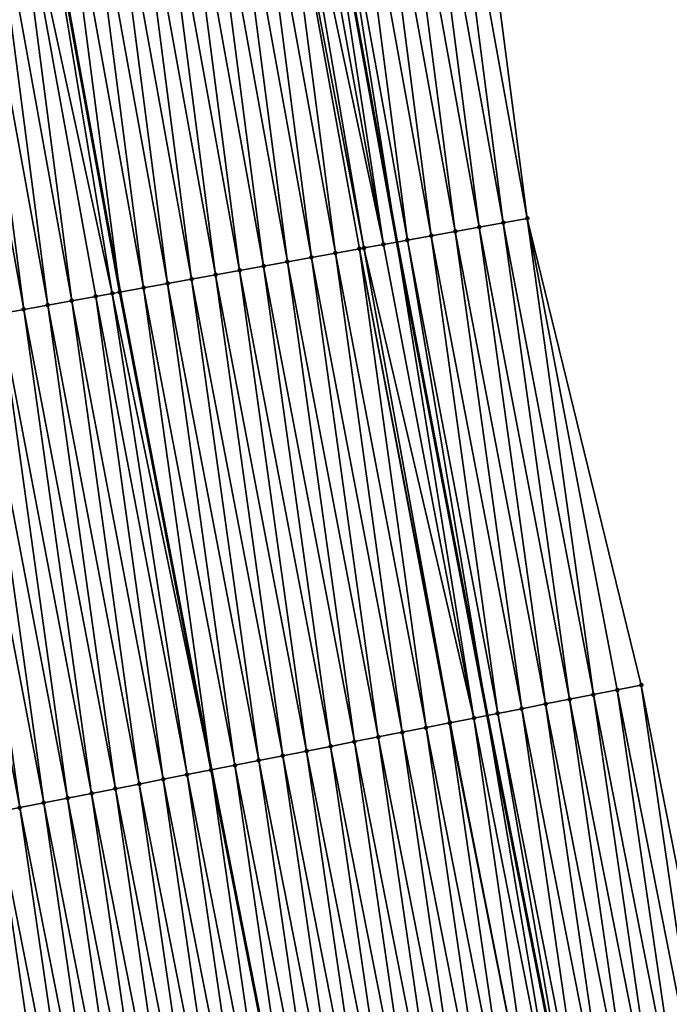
# Model space of a CAD drawing. Header units: feet. Extents: x 2007189 to 2022806, y 818621 to 837694.
# Tile 262 of 656: x 2011482 to 2011509, y 827184 to 827225. Entities that reach past the tile are written whole.
import ezdxf

# ---------------------------------------------------------------- set-up
doc = ezdxf.new("R2010")
doc.units = ezdxf.units.FT
doc.header["$MEASUREMENT"] = 0
for name, color, linetype, lineweight in [('EP_Travel Lane', 172, 'Continuous', 53), ('Road Shots', 141, 'Continuous', 100), ('Road X-Section', 40, 'Continuous', 13), ('STRIPING', 60, 'Continuous', 53)]:
    doc.layers.add(name, color=color, linetype=linetype, lineweight=lineweight)
doc.layers.add('I-77-MM17-21_SB-Surface-Border', color=7, linetype='Continuous')
doc.layers.add('I-77-MM17-21_SB-Surface-TIN', color=7, linetype='Continuous')

msp = doc.modelspace()

# ---------------------------------------------------------------- linework, layer by layer
at = {"layer": 'EP_Travel Lane'}
msp.add_polyline3d([(2011461.610892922, 827432.375529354, 309.4881159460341), (2011464.647586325, 827412.6074063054, 309.4929923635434), (2011467.684279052, 827392.8392876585, 309.5023967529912), (2011470.72096955, 827373.071183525, 309.5267740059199), (2011473.893011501, 827353.5038900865, 309.5208745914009), (2011477.187274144, 827333.7770540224, 309.5240262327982), (2011480.481533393, 827314.0502382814, 309.5493749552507), (2011483.775792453, 827294.3234236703, 309.5761045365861), (2011487.2066484, 827274.8075864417, 309.6425020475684), (2011490.769998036, 827255.1275959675, 309.6742703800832), (2011494.333333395, 827235.4476843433, 309.7357228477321), (2011497.896671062, 827215.767759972, 309.7923393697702), (2011501.607301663, 827196.3288569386, 309.8322931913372), (2011505.473530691, 827176.706128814, 309.8678061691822), (2011509.339755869, 827157.0834202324, 309.9103528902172), (2011513.205953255, 827137.4608527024, 310.003666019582), (2011517.174947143, 827118.0055276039, 310.079847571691), (2011521.25101089, 827098.4255517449, 310.1812018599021), (2011525.32706223, 827078.8456354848, 310.2951970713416), (2011529.403109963, 827059.2657365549, 310.4128953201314), (2011533.660476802, 827039.9706012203, 310.5092876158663), (2011538.11493421, 827020.4732143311, 310.6135290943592), (2011542.569390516, 827000.9758322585, 310.7186812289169), (2011547.023836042, 826981.4784973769, 310.8325283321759)], dxfattribs=at)
at = {"layer": 'I-77-MM17-21_SB-Surface-Border', "color": 3, "linetype": 'Continuous', "lineweight": -3}
msp.add_polyline3d([(2011466.988602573, 827433.2014039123, 309.2613445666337), (2011470.025294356, 827413.4332909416, 309.2765882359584), (2011473.061988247, 827393.6651642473, 309.2777361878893), (2011476.098680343, 827373.8970492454, 309.2909815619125), (2011480.245211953, 827354.5644248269, 309.2587693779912), (2011483.539476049, 827334.837579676, 309.2519813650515), (2011487.820085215, 827315.2754263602, 309.2214751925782), (2011490.127994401, 827295.383948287, 309.3029401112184), (2011493.545299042, 827275.9544517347, 309.3367705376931), (2011497.108646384, 827256.274473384, 309.3730931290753), (2011500.671983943, 827236.5945490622, 309.4297886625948), (2011503.251291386, 827216.7366226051, 309.5486211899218), (2011507.932195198, 827197.5744647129, 309.5258300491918), (2011511.799353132, 827177.9519115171, 309.5585238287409), (2011515.666498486, 827158.3294221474, 309.6141895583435), (2011519.533626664, 827138.7070199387, 309.7012261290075), (2011523.485189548, 827119.3177350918, 309.7895455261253), (2011527.56125935, 827099.737729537, 309.8846000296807), (2011531.637314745, 827080.1577931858, 309.9943321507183), (2011535.713374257, 827060.5778370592, 310.0999092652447), (2011539.922669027, 827041.3885149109, 310.1902031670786), (2011544.344698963, 827021.8837213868, 310.2848218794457), (2011547.791397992, 827002.1581796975, 310.4450663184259), (2011553.188715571, 826982.8743251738, 310.5092981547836)], dxfattribs=at)
at = {"layer": 'I-77-MM17-21_SB-Surface-TIN', "color": 128, "linetype": 'Continuous', "lineweight": -3}
for points in [[(2011499.687959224, 827236.4165171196, 309.4807832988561), (2011503.251291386, 827216.7366226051, 309.5486211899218), (2011500.671983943, 827236.5945490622, 309.4297886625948)], [(2011500.299222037, 827216.2025002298, 309.6916298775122), (2011497.719910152, 827236.0604512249, 309.5820169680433), (2011496.735885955, 827235.8824163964, 309.6319266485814)], [(2011501.283243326, 827216.3805511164, 309.6477552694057), (2011498.703934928, 827236.2384828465, 309.5309017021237), (2011497.719910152, 827236.0604512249, 309.5820169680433)], [(2011500.299222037, 827216.2025002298, 309.6916298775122), (2011501.283243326, 827216.3805511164, 309.6477552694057), (2011497.719910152, 827236.0604512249, 309.5820169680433)], [(2011502.267267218, 827216.5585876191, 309.5984733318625), (2011499.687959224, 827236.4165171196, 309.4807832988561), (2011498.703934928, 827236.2384828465, 309.5309017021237)], [(2011501.283243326, 827216.3805511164, 309.6477552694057), (2011502.267267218, 827216.5585876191, 309.5984733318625), (2011498.703934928, 827236.2384828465, 309.5309017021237)], [(2011502.267267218, 827216.5585876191, 309.5984733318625), (2011503.251291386, 827216.7366226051, 309.5486211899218), (2011499.687959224, 827236.4165171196, 309.4807832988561)], [(2011498.331183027, 827215.8463787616, 309.7719751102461), (2011495.751863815, 827235.7043702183, 309.6775696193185), (2011494.767845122, 827235.526304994, 309.7160525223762)], [(2011499.315203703, 827216.0244330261, 309.7293703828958), (2011496.735885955, 827235.8824163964, 309.6319266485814), (2011495.751863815, 827235.7043702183, 309.6775696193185)], [(2011498.331183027, 827215.8463787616, 309.7719751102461), (2011499.315203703, 827216.0244330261, 309.7293703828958), (2011495.751863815, 827235.7043702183, 309.6775696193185)], [(2011499.315203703, 827216.0244330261, 309.7293703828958), (2011500.299222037, 827216.2025002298, 309.6916298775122), (2011496.735885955, 827235.8824163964, 309.6319266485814)], [(2011496.551704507, 827215.5244029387, 309.8537818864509), (2011493.174703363, 827235.2380500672, 309.7912700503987), (2011492.799801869, 827235.1702069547, 309.8052020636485)], [(2011497.347160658, 827215.6683338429, 309.8180932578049), (2011493.783823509, 827235.3482558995, 309.7605991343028), (2011493.174703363, 827235.2380500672, 309.7912700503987)], [(2011496.551704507, 827215.5244029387, 309.8537818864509), (2011497.347160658, 827215.6683338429, 309.8180932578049), (2011493.174703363, 827235.2380500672, 309.7912700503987)], [(2011497.347160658, 827215.6683338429, 309.8180932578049), (2011494.333333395, 827235.4476843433, 309.7357228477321), (2011493.783823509, 827235.3482558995, 309.7605991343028)], [(2011494.767845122, 827235.526304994, 309.7160525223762), (2011494.333333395, 827235.4476843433, 309.7357228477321), (2011497.896671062, 827215.767759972, 309.7923393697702)], [(2011497.347160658, 827215.6683338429, 309.8180932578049), (2011497.896671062, 827215.767759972, 309.7923393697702), (2011494.333333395, 827235.4476843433, 309.7357228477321)], [(2011498.331183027, 827215.8463787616, 309.7719751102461), (2011494.767845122, 827235.526304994, 309.7160525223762), (2011497.896671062, 827215.767759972, 309.7923393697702)], [(2011494.395104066, 827215.1341410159, 309.9346169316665), (2011491.815786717, 827234.9921221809, 309.8363356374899), (2011490.831769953, 827234.814046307, 309.8708150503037)], [(2011495.37912248, 827215.3122077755, 309.8967095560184), (2011492.799801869, 827235.1702069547, 309.8052020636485), (2011491.815786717, 827234.9921221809, 309.8363356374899)], [(2011494.395104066, 827215.1341410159, 309.9346169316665), (2011495.37912248, 827215.3122077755, 309.8967095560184), (2011491.815786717, 827234.9921221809, 309.8363356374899)], [(2011495.37912248, 827215.3122077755, 309.8967095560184), (2011496.363139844, 827215.490280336, 309.8609828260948), (2011492.799801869, 827235.1702069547, 309.8052020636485)], [(2011496.363139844, 827215.490280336, 309.8609828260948), (2011496.551704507, 827215.5244029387, 309.8537818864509), (2011492.799801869, 827235.1702069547, 309.8052020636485)], [(2011491.443047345, 827214.5999489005, 310.0514081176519), (2011488.86373398, 827234.457908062, 309.9448499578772), (2011487.879714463, 827234.279847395, 309.9850461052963)], [(2011492.427067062, 827214.7780084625, 310.0107949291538), (2011489.847752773, 827234.635972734, 309.9061593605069), (2011488.86373398, 827234.457908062, 309.9448499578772)], [(2011491.443047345, 827214.5999489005, 310.0514081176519), (2011492.427067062, 827214.7780084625, 310.0107949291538), (2011488.86373398, 827234.457908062, 309.9448499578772)], [(2011493.411085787, 827214.956073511, 309.9722442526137), (2011490.831769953, 827234.814046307, 309.8708150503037), (2011489.847752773, 827234.635972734, 309.9061593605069)], [(2011492.427067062, 827214.7780084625, 310.0107949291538), (2011493.411085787, 827214.956073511, 309.9722442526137), (2011489.847752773, 827234.635972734, 309.9061593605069)], [(2011493.411085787, 827214.956073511, 309.9722442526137), (2011494.395104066, 827215.1341410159, 309.9346169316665), (2011490.831769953, 827234.814046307, 309.8708150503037)], [(2011489.475011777, 827214.2438084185, 310.124605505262), (2011486.895696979, 827234.1017754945, 310.0210192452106), (2011485.911679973, 827233.9237009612, 310.0560025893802)], [(2011490.459029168, 827214.4218808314, 310.0888232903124), (2011487.879714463, 827234.279847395, 309.9850461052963), (2011486.895696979, 827234.1017754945, 310.0210192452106)], [(2011489.475011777, 827214.2438084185, 310.124605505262), (2011490.459029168, 827214.4218808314, 310.0888232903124), (2011486.895696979, 827234.1017754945, 310.0210192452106)], [(2011490.459029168, 827214.4218808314, 310.0888232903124), (2011491.443047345, 827214.5999489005, 310.0514081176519), (2011487.879714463, 827234.279847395, 309.9850461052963)], [(2011487.506974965, 827213.8876748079, 310.2003860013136), (2011484.927660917, 827233.7456377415, 310.0952390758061), (2011483.943639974, 827233.5675849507, 310.1383960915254)], [(2011488.490993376, 827214.0657415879, 310.1624861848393), (2011485.911679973, 827233.9237009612, 310.0560025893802), (2011484.927660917, 827233.7456377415, 310.0952390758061)], [(2011487.506974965, 827213.8876748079, 310.2003860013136), (2011488.490993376, 827214.0657415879, 310.1624861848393), (2011484.927660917, 827233.7456377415, 310.0952390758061)], [(2011488.490993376, 827214.0657415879, 310.1624861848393), (2011489.475011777, 827214.2438084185, 310.124605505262), (2011485.911679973, 827233.9237009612, 310.0560025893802)], [(2011486.218953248, 827213.6545759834, 310.2427239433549), (2011482.959616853, 827233.3895171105, 310.1762188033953), (2011481.975605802, 827233.2114367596, 310.2086919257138)], [(2011483.943639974, 827233.5675849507, 310.1383960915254), (2011482.959616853, 827233.3895171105, 310.1762188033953), (2011486.522954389, 827213.7095934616, 310.2331264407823)], [(2011486.218953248, 827213.6545759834, 310.2427239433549), (2011486.522954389, 827213.7095934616, 310.2331264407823), (2011482.959616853, 827233.3895171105, 310.1762188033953)], [(2011487.506974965, 827213.8876748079, 310.2003860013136), (2011483.943639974, 827233.5675849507, 310.1383960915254), (2011486.522954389, 827213.7095934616, 310.2331264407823)], [(2011482.586886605, 827212.9973205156, 310.3822187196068), (2011480.007573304, 827232.8552793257, 310.275513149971), (2011479.023553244, 827232.6772216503, 310.3168339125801)], [(2011483.570906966, 827213.1753765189, 310.3402676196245), (2011480.991589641, 827233.0333575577, 310.2419203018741), (2011480.007573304, 827232.8552793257, 310.275513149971)], [(2011482.586886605, 827212.9973205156, 310.3822187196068), (2011483.570906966, 827213.1753765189, 310.3402676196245), (2011480.007573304, 827232.8552793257, 310.275513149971)], [(2011484.55492688, 827213.353434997, 310.2992469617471), (2011481.975605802, 827233.2114367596, 310.2086919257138), (2011480.991589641, 827233.0333575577, 310.2419203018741)], [(2011483.570906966, 827213.1753765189, 310.3402676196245), (2011484.55492688, 827213.353434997, 310.2992469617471), (2011480.991589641, 827233.0333575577, 310.2419203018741)], [(2011484.55492688, 827213.353434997, 310.2992469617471), (2011485.538943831, 827213.5315098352, 310.2643765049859), (2011481.975605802, 827233.2114367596, 310.2086919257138)], [(2011485.538943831, 827213.5315098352, 310.2643765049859), (2011486.218953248, 827213.6545759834, 310.2427239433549), (2011481.975605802, 827233.2114367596, 310.2086919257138)], [(2011481.60286687, 827212.8192610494, 310.4228679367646), (2011482.586886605, 827212.9973205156, 310.3822187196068), (2011479.023553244, 827232.6772216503, 310.3168339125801)], [(2011505.969881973, 827197.1880363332, 309.6293602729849), (2011503.251291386, 827216.7366226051, 309.5486211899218), (2011502.267267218, 827216.5585876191, 309.5984733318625)], [(2011506.951038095, 827197.3812530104, 309.5784903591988), (2011507.932195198, 827197.5744647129, 309.5258300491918), (2011503.251291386, 827216.7366226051, 309.5486211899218)], [(2011505.969881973, 827197.1880363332, 309.6293602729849), (2011506.951038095, 827197.3812530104, 309.5784903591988), (2011503.251291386, 827216.7366226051, 309.5486211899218)], [(2011504.007571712, 827196.8015929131, 309.7274771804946), (2011501.283243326, 827216.3805511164, 309.6477552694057), (2011500.299222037, 827216.2025002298, 309.6916298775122)], [(2011504.988725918, 827196.9948193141, 309.680107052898), (2011502.267267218, 827216.5585876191, 309.5984733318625), (2011501.283243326, 827216.3805511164, 309.6477552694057)], [(2011504.007571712, 827196.8015929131, 309.7274771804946), (2011504.988725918, 827196.9948193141, 309.680107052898), (2011501.283243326, 827216.3805511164, 309.6477552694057)], [(2011504.988725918, 827196.9948193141, 309.680107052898), (2011505.969881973, 827197.1880363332, 309.6293602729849), (2011502.267267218, 827216.5585876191, 309.5984733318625)], [(2011498.331183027, 827215.8463787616, 309.7719751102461), (2011497.896671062, 827215.767759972, 309.7923393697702), (2011501.607301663, 827196.3288569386, 309.8322931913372)], [(2011502.045269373, 827196.4151092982, 309.8111272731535), (2011499.315203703, 827216.0244330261, 309.7293703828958), (2011498.331183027, 827215.8463787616, 309.7719751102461)], [(2011502.045269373, 827196.4151092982, 309.8111272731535), (2011498.331183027, 827215.8463787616, 309.7719751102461), (2011501.607301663, 827196.3288569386, 309.8322931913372)], [(2011503.026419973, 827196.6083539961, 309.7703424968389), (2011500.299222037, 827216.2025002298, 309.6916298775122), (2011499.315203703, 827216.0244330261, 309.7293703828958)], [(2011502.045269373, 827196.4151092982, 309.8111272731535), (2011503.026419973, 827196.6083539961, 309.7703424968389), (2011499.315203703, 827216.0244330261, 309.7293703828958)], [(2011503.026419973, 827196.6083539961, 309.7703424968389), (2011504.007571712, 827196.8015929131, 309.7274771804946), (2011500.299222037, 827216.2025002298, 309.6916298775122)], [(2011499.101812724, 827195.8353998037, 309.9423352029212), (2011496.363139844, 827215.490280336, 309.8609828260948), (2011495.37912248, 827215.3122077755, 309.8967095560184)], [(2011500.082961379, 827196.028654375, 309.9051039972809), (2011496.551704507, 827215.5244029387, 309.8537818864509), (2011496.363139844, 827215.490280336, 309.8609828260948)], [(2011500.06373148, 827196.0248668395, 309.9058798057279), (2011500.082961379, 827196.028654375, 309.9051039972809), (2011496.363139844, 827215.490280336, 309.8609828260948)], [(2011499.101812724, 827195.8353998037, 309.9423352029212), (2011500.06373148, 827196.0248668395, 309.9058798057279), (2011496.363139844, 827215.490280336, 309.8609828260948)], [(2011501.064115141, 827196.221883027, 309.858544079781), (2011497.347160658, 827215.6683338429, 309.8180932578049), (2011496.551704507, 827215.5244029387, 309.8537818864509)], [(2011500.082961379, 827196.028654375, 309.9051039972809), (2011501.064115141, 827196.221883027, 309.858544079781), (2011496.551704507, 827215.5244029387, 309.8537818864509)], [(2011501.064115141, 827196.221883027, 309.858544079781), (2011497.896671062, 827215.767759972, 309.7923393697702), (2011497.347160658, 827215.6683338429, 309.8180932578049)], [(2011501.064115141, 827196.221883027, 309.858544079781), (2011501.607301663, 827196.3288569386, 309.8322931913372), (2011497.896671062, 827215.767759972, 309.7923393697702)], [(2011497.139514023, 827195.4488977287, 310.019341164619), (2011494.395104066, 827215.1341410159, 309.9346169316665), (2011493.411085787, 827214.956073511, 309.9722442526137)], [(2011498.120662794, 827195.642151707, 309.9818966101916), (2011495.37912248, 827215.3122077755, 309.8967095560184), (2011494.395104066, 827215.1341410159, 309.9346169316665)], [(2011497.139514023, 827195.4488977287, 310.019341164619), (2011498.120662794, 827195.642151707, 309.9818966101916), (2011494.395104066, 827215.1341410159, 309.9346169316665)], [(2011498.120662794, 827195.642151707, 309.9818966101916), (2011499.101812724, 827195.8353998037, 309.9423352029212), (2011495.37912248, 827215.3122077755, 309.8967095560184)], [(2011495.177216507, 827195.0623896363, 310.0941814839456), (2011492.427067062, 827214.7780084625, 310.0107949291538), (2011491.443047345, 827214.5999489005, 310.0514081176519)], [(2011496.158366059, 827195.2556396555, 310.0553119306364), (2011493.411085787, 827214.956073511, 309.9722442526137), (2011492.427067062, 827214.7780084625, 310.0107949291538)], [(2011495.177216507, 827195.0623896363, 310.0941814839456), (2011496.158366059, 827195.2556396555, 310.0553119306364), (2011492.427067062, 827214.7780084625, 310.0107949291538)], [(2011496.158366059, 827195.2556396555, 310.0553119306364), (2011497.139514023, 827195.4488977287, 310.019341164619), (2011493.411085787, 827214.956073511, 309.9722442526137)], [(2011492.23376976, 827194.4826299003, 310.2073066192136), (2011489.475011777, 827214.2438084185, 310.124605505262), (2011488.490993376, 827214.0657415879, 310.1624861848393)], [(2011493.214919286, 827194.6758800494, 310.1684838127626), (2011490.459029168, 827214.4218808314, 310.0888232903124), (2011489.475011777, 827214.2438084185, 310.124605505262)], [(2011492.23376976, 827194.4826299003, 310.2073066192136), (2011493.214919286, 827194.6758800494, 310.1684838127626), (2011489.475011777, 827214.2438084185, 310.124605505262)], [(2011494.196067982, 827194.8691344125, 310.1311777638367), (2011491.443047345, 827214.5999489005, 310.0514081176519), (2011490.459029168, 827214.4218808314, 310.0888232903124)], [(2011493.214919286, 827194.6758800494, 310.1684838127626), (2011494.196067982, 827194.8691344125, 310.1311777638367), (2011490.459029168, 827214.4218808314, 310.0888232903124)], [(2011494.196067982, 827194.8691344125, 310.1311777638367), (2011495.177216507, 827195.0623896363, 310.0941814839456), (2011491.443047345, 827214.5999489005, 310.0514081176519)], [(2011487.506974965, 827213.8876748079, 310.2003860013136), (2011486.522954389, 827213.7095934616, 310.2331264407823), (2011490.271469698, 827194.0961097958, 310.278159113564)], [(2011491.252621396, 827194.289373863, 310.2440100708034), (2011488.490993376, 827214.0657415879, 310.1624861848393), (2011487.506974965, 827213.8876748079, 310.2003860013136)], [(2011491.252621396, 827194.289373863, 310.2440100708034), (2011487.506974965, 827213.8876748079, 310.2003860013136), (2011490.271469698, 827194.0961097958, 310.278159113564)], [(2011491.252621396, 827194.289373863, 310.2440100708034), (2011492.23376976, 827194.4826299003, 310.2073066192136), (2011488.490993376, 827214.0657415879, 310.1624861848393)], [(2011488.309180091, 827193.7095865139, 310.3471968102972), (2011485.538943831, 827213.5315098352, 310.2643765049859), (2011484.55492688, 827213.353434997, 310.2992469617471)], [(2011489.290327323, 827193.9028482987, 310.3125619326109), (2011486.218953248, 827213.6545759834, 310.2427239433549), (2011485.538943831, 827213.5315098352, 310.2643765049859)], [(2011488.309180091, 827193.7095865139, 310.3471968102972), (2011489.290327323, 827193.9028482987, 310.3125619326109), (2011485.538943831, 827213.5315098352, 310.2643765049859)], [(2011486.218953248, 827213.6545759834, 310.2427239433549), (2011490.271469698, 827194.0961097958, 310.278159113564), (2011486.522954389, 827213.7095934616, 310.2331264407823)], [(2011489.290327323, 827193.9028482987, 310.3125619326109), (2011490.271469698, 827194.0961097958, 310.278159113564), (2011486.218953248, 827213.6545759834, 310.2427239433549)], [(2011486.34688383, 827193.3230720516, 310.4197444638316), (2011483.570906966, 827213.1753765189, 310.3402676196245), (2011482.586886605, 827212.9973205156, 310.3822187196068)], [(2011487.328032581, 827193.5163261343, 310.3823374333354), (2011484.55492688, 827213.353434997, 310.2992469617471), (2011483.570906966, 827213.1753765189, 310.3402676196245)], [(2011486.34688383, 827193.3230720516, 310.4197444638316), (2011487.328032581, 827193.5163261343, 310.3823374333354), (2011483.570906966, 827213.1753765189, 310.3402676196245)], [(2011487.328032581, 827193.5163261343, 310.3823374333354), (2011488.309180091, 827193.7095865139, 310.3471968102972), (2011484.55492688, 827213.353434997, 310.2992469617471)], [(2011483.403431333, 827192.7433414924, 310.5433708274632), (2011480.618847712, 827212.6411983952, 310.4623187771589), (2011479.634829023, 827212.4631331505, 310.5007957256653)], [(2011484.384582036, 827192.9365856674, 310.5023978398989), (2011481.60286687, 827212.8192610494, 310.4228679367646), (2011480.618847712, 827212.6411983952, 310.4623187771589)], [(2011483.403431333, 827192.7433414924, 310.5433708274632), (2011484.384582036, 827192.9365856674, 310.5023978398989), (2011480.618847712, 827212.6411983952, 310.4623187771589)], [(2011485.36573327, 827193.1298271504, 310.46045603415), (2011482.586886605, 827212.9973205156, 310.3822187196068), (2011481.60286687, 827212.8192610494, 310.4228679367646)], [(2011484.384582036, 827192.9365856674, 310.5023978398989), (2011485.36573327, 827193.1298271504, 310.46045603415), (2011481.60286687, 827212.8192610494, 310.4228679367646)], [(2011485.36573327, 827193.1298271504, 310.46045603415), (2011486.34688383, 827193.3230720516, 310.4197444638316), (2011482.586886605, 827212.9973205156, 310.3822187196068)], [(2011482.42228089, 827192.5500959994, 310.5838693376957), (2011479.634829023, 827212.4631331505, 310.5007957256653), (2011478.650809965, 827212.2850699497, 310.540041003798)], [(2011481.441129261, 827192.356856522, 310.6265330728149), (2011482.42228089, 827192.5500959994, 310.5838693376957), (2011478.650809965, 827212.2850699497, 310.540041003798)], [(2011482.42228089, 827192.5500959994, 310.5838693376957), (2011483.403431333, 827192.7433414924, 310.5433708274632), (2011479.634829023, 827212.4631331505, 310.5007957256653)], [(2011509.837040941, 827177.56547789, 309.6601653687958), (2011506.951038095, 827197.3812530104, 309.5784903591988), (2011505.969881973, 827197.1880363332, 309.6293602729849)], [(2011510.818195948, 827177.7587002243, 309.6113316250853), (2011507.932195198, 827197.5744647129, 309.5258300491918), (2011506.951038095, 827197.3812530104, 309.5784903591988)], [(2011509.837040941, 827177.56547789, 309.6601653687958), (2011510.818195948, 827177.7587002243, 309.6113316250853), (2011506.951038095, 827197.3812530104, 309.5784903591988)], [(2011510.818195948, 827177.7587002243, 309.6113316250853), (2011511.799353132, 827177.9519115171, 309.5585238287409), (2011507.932195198, 827197.5744647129, 309.5258300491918)], [(2011507.874728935, 827177.179043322, 309.7614682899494), (2011504.988725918, 827196.9948193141, 309.680107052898), (2011504.007571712, 827196.8015929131, 309.7274771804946)], [(2011508.85588505, 827177.372260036, 309.7106116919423), (2011505.969881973, 827197.1880363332, 309.6293602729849), (2011504.988725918, 827196.9948193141, 309.680107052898)], [(2011507.874728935, 827177.179043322, 309.7614682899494), (2011508.85588505, 827177.372260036, 309.7106116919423), (2011504.988725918, 827196.9948193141, 309.680107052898)], [(2011508.85588505, 827177.372260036, 309.7106116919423), (2011509.837040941, 827177.56547789, 309.6601653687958), (2011505.969881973, 827197.1880363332, 309.6293602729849)], [(2011505.912424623, 827176.7925697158, 309.848720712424), (2011503.026419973, 827196.6083539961, 309.7703424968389), (2011502.045269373, 827196.4151092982, 309.8111272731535)], [(2011506.893575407, 827176.9858134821, 309.807600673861), (2011504.007571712, 827196.8015929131, 309.7274771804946), (2011503.026419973, 827196.6083539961, 309.7703424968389)], [(2011505.912424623, 827176.7925697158, 309.848720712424), (2011506.893575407, 827176.9858134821, 309.807600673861), (2011503.026419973, 827196.6083539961, 309.7703424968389)], [(2011506.893575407, 827176.9858134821, 309.807600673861), (2011507.874728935, 827177.179043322, 309.7614682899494), (2011504.007571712, 827196.8015929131, 309.7274771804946)], [(2011502.968972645, 827176.2128365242, 309.9713996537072), (2011500.06373148, 827196.0248668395, 309.9058798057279), (2011499.101812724, 827195.8353998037, 309.9423352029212)], [(2011503.950120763, 827176.4060938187, 309.9351486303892), (2011500.082961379, 827196.028654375, 309.9051039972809), (2011500.06373148, 827196.0248668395, 309.9058798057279)], [(2011502.968972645, 827176.2128365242, 309.9713996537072), (2011503.950120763, 827176.4060938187, 309.9351486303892), (2011500.06373148, 827196.0248668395, 309.9058798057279)], [(2011503.950120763, 827176.4060938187, 309.9351486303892), (2011501.064115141, 827196.221883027, 309.858544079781), (2011500.082961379, 827196.028654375, 309.9051039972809)], [(2011504.931272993, 827176.599330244, 309.8913864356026), (2011501.607301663, 827196.3288569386, 309.8322931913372), (2011501.064115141, 827196.221883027, 309.858544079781)], [(2011503.950120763, 827176.4060938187, 309.9351486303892), (2011504.931272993, 827176.599330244, 309.8913864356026), (2011501.064115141, 827196.221883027, 309.858544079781)], [(2011502.045269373, 827196.4151092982, 309.8111272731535), (2011501.607301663, 827196.3288569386, 309.8322931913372), (2011505.473530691, 827176.706128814, 309.8678061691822)], [(2011504.931272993, 827176.599330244, 309.8913864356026), (2011505.473530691, 827176.706128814, 309.8678061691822), (2011501.607301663, 827196.3288569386, 309.8322931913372)], [(2011505.912424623, 827176.7925697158, 309.848720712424), (2011502.045269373, 827196.4151092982, 309.8111272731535), (2011505.473530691, 827176.706128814, 309.8678061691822)], [(2011501.006673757, 827175.8263353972, 310.0487468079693), (2011498.120662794, 827195.642151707, 309.9818966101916), (2011497.139514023, 827195.4488977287, 310.019341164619)], [(2011501.987824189, 827176.0195809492, 310.0082695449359), (2011499.101812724, 827195.8353998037, 309.9423352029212), (2011498.120662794, 827195.642151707, 309.9818966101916)], [(2011501.006673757, 827175.8263353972, 310.0487468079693), (2011501.987824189, 827176.0195809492, 310.0082695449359), (2011498.120662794, 827195.642151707, 309.9818966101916)], [(2011501.987824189, 827176.0195809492, 310.0082695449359), (2011502.968972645, 827176.2128365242, 309.9713996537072), (2011499.101812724, 827195.8353998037, 309.9423352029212)], [(2011499.044377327, 827175.4398217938, 310.121603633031), (2011496.158366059, 827195.2556396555, 310.0553119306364), (2011495.177216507, 827195.0623896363, 310.0941814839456)], [(2011500.025525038, 827175.6330811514, 310.0860951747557), (2011497.139514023, 827195.4488977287, 310.019341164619), (2011496.158366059, 827195.2556396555, 310.0553119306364)], [(2011499.044377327, 827175.4398217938, 310.121603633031), (2011500.025525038, 827175.6330811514, 310.0860951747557), (2011496.158366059, 827195.2556396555, 310.0553119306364)], [(2011500.025525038, 827175.6330811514, 310.0860951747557), (2011501.006673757, 827175.8263353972, 310.0487468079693), (2011497.139514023, 827195.4488977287, 310.019341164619)], [(2011497.082081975, 827175.0533027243, 310.1924930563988), (2011494.196067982, 827194.8691344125, 310.1311777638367), (2011493.214919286, 827194.6758800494, 310.1684838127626)], [(2011498.06323045, 827175.2465582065, 310.1555897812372), (2011495.177216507, 827195.0623896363, 310.0941814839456), (2011494.196067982, 827194.8691344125, 310.1311777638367)], [(2011497.082081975, 827175.0533027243, 310.1924930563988), (2011498.06323045, 827175.2465582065, 310.1555897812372), (2011494.196067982, 827194.8691344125, 310.1311777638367)], [(2011498.06323045, 827175.2465582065, 310.1555897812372), (2011499.044377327, 827175.4398217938, 310.121603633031), (2011495.177216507, 827195.0623896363, 310.0941814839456)], [(2011495.119781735, 827174.6668084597, 310.272310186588), (2011492.23376976, 827194.4826299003, 310.2073066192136), (2011491.252621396, 827194.289373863, 310.2440100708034)], [(2011496.100932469, 827174.8600524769, 310.2312804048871), (2011493.214919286, 827194.6758800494, 310.1684838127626), (2011492.23376976, 827194.4826299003, 310.2073066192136)], [(2011495.119781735, 827174.6668084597, 310.272310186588), (2011496.100932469, 827174.8600524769, 310.2312804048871), (2011492.23376976, 827194.4826299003, 310.2073066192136)], [(2011496.100932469, 827174.8600524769, 310.2312804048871), (2011497.082081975, 827175.0533027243, 310.1924930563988), (2011493.214919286, 827194.6758800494, 310.1684838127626)], [(2011493.157485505, 827174.2802938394, 310.34480091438), (2011490.271469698, 827194.0961097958, 310.278159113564), (2011489.290327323, 827193.9028482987, 310.3125619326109)], [(2011491.252621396, 827194.289373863, 310.2440100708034), (2011490.271469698, 827194.0961097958, 310.278159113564), (2011494.138627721, 827174.4735565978, 310.3108459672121)], [(2011493.157485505, 827174.2802938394, 310.34480091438), (2011494.138627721, 827174.4735565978, 310.3108459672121), (2011490.271469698, 827194.0961097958, 310.278159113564)], [(2011495.119781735, 827174.6668084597, 310.272310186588), (2011491.252621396, 827194.289373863, 310.2440100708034), (2011494.138627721, 827174.4735565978, 310.3108459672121)], [(2011491.195190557, 827173.8937727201, 310.414952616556), (2011488.309180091, 827193.7095865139, 310.3471968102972), (2011487.328032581, 827193.5163261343, 310.3823374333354)], [(2011492.176338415, 827174.0870313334, 310.3791762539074), (2011489.290327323, 827193.9028482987, 310.3125619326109), (2011488.309180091, 827193.7095865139, 310.3471968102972)], [(2011491.195190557, 827173.8937727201, 310.414952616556), (2011492.176338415, 827174.0870313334, 310.3791762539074), (2011488.309180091, 827193.7095865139, 310.3471968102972)], [(2011492.176338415, 827174.0870313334, 310.3791762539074), (2011493.157485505, 827174.2802938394, 310.34480091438), (2011489.290327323, 827193.9028482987, 310.3125619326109)], [(2011489.232888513, 827173.50728761, 310.4980645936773), (2011486.34688383, 827193.3230720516, 310.4197444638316), (2011485.36573327, 827193.1298271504, 310.46045603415)], [(2011490.214040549, 827173.7005250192, 310.4546565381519), (2011487.328032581, 827193.5163261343, 310.3823374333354), (2011486.34688383, 827193.3230720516, 310.4197444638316)], [(2011489.232888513, 827173.50728761, 310.4980645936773), (2011490.214040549, 827173.7005250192, 310.4546565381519), (2011486.34688383, 827193.3230720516, 310.4197444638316)], [(2011490.214040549, 827173.7005250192, 310.4546565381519), (2011491.195190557, 827173.8937727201, 310.414952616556), (2011487.328032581, 827193.5163261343, 310.3823374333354)], [(2011487.270586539, 827173.1208021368, 310.5810458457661), (2011484.384582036, 827192.9365856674, 310.5023978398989), (2011483.403431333, 827192.7433414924, 310.5433708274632)], [(2011488.251736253, 827173.3140513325, 310.5418799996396), (2011485.36573327, 827193.1298271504, 310.46045603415), (2011484.384582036, 827192.9365856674, 310.5023978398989)], [(2011487.270586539, 827173.1208021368, 310.5810458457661), (2011488.251736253, 827173.3140513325, 310.5418799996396), (2011484.384582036, 827192.9365856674, 310.5023978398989)], [(2011488.251736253, 827173.3140513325, 310.5418799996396), (2011489.232888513, 827173.50728761, 310.4980645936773), (2011485.36573327, 827193.1298271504, 310.46045603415)], [(2011485.308288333, 827172.7342975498, 310.6571477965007), (2011482.42228089, 827192.5500959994, 310.5838693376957), (2011481.441129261, 827192.356856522, 310.6265330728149)], [(2011486.289438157, 827172.9275461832, 310.6177794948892), (2011483.403431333, 827192.7433414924, 310.5433708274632), (2011482.42228089, 827192.5500959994, 310.5838693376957)], [(2011485.308288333, 827172.7342975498, 310.6571477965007), (2011486.289438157, 827172.9275461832, 310.6177794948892), (2011482.42228089, 827192.5500959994, 310.5838693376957)], [(2011486.289438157, 827172.9275461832, 310.6177794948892), (2011487.270586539, 827173.1208021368, 310.5810458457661), (2011483.403431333, 827192.7433414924, 310.5433708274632)], [(2011483.345986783, 827172.3478099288, 310.7393560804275), (2011480.459977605, 827192.1636171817, 310.6692461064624), (2011479.478829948, 827191.9703575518, 310.7046565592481)], [(2011484.327136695, 827172.5410581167, 310.6998274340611), (2011481.441129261, 827192.356856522, 310.6265330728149), (2011480.459977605, 827192.1636171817, 310.6692461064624)], [(2011483.345986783, 827172.3478099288, 310.7393560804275), (2011484.327136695, 827172.5410581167, 310.6998274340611), (2011480.459977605, 827192.1636171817, 310.6692461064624)], [(2011484.327136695, 827172.5410581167, 310.6998274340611), (2011485.308288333, 827172.7342975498, 310.6571477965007), (2011481.441129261, 827192.356856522, 310.6265330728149)], [(2011483.345986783, 827172.3478099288, 310.7393560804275), (2011479.478829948, 827191.9703575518, 310.7046565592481), (2011482.41353518, 827172.1641515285, 310.7762727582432)]]:
    msp.add_3dface(points, dxfattribs=at)
at = {"layer": 'Road Shots', "lineweight": 100}
for p in [(2011503.251291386, 827216.7366226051, 309.5486211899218), (2011501.283243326, 827216.3805511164, 309.6477552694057), (2011502.267267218, 827216.5585876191, 309.5984733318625), (2011498.331183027, 827215.8463787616, 309.7719751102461), (2011499.315203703, 827216.0244330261, 309.7293703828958), (2011500.299222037, 827216.2025002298, 309.6916298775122), (2011496.363139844, 827215.490280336, 309.8609828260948), (2011496.551704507, 827215.5244029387, 309.8537818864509), (2011497.347160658, 827215.6683338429, 309.8180932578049), (2011494.395104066, 827215.1341410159, 309.9346169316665), (2011495.37912248, 827215.3122077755, 309.8967095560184), (2011492.427067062, 827214.7780084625, 310.0107949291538), (2011493.411085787, 827214.956073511, 309.9722442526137), (2011489.475011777, 827214.2438084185, 310.124605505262), (2011490.459029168, 827214.4218808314, 310.0888232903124), (2011491.443047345, 827214.5999489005, 310.0514081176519), (2011487.506974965, 827213.8876748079, 310.2003860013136), (2011488.490993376, 827214.0657415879, 310.1624861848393), (2011485.538943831, 827213.5315098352, 310.2643765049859), (2011486.218953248, 827213.6545759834, 310.2427239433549), (2011486.52295904, 827213.7095943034, 310.2331262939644), (2011483.570906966, 827213.1753765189, 310.3402676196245), (2011484.55492688, 827213.353434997, 310.2992469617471), (2011482.586886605, 827212.9973205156, 310.3822187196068), (2011506.951038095, 827197.3812530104, 309.5784903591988), (2011507.932195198, 827197.5744647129, 309.5258300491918), (2011504.988725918, 827196.9948193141, 309.680107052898), (2011505.969881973, 827197.1880363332, 309.6293602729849), (2011503.026419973, 827196.6083539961, 309.7703424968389), (2011504.007571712, 827196.8015929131, 309.7274771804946), (2011500.06373148, 827196.0248668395, 309.9058798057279), (2011500.082961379, 827196.028654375, 309.9051039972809), (2011501.064115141, 827196.221883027, 309.858544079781), (2011502.045269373, 827196.4151092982, 309.8111272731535), (2011498.120662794, 827195.642151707, 309.9818966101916), (2011499.101812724, 827195.8353998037, 309.9423352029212), (2011496.158366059, 827195.2556396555, 310.0553119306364), (2011497.139514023, 827195.4488977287, 310.019341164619), (2011494.196067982, 827194.8691344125, 310.1311777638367), (2011495.177216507, 827195.0623896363, 310.0941814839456), (2011492.23376976, 827194.4826299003, 310.2073066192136), (2011493.214919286, 827194.6758800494, 310.1684838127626), (2011490.271474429, 827194.0961107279, 310.2781589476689), (2011491.252621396, 827194.289373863, 310.2440100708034), (2011488.309180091, 827193.7095865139, 310.3471968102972), (2011489.290327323, 827193.9028482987, 310.3125619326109), (2011486.34688383, 827193.3230720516, 310.4197444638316), (2011487.328032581, 827193.5163261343, 310.3823374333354), (2011484.384582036, 827192.9365856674, 310.5023978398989), (2011485.36573327, 827193.1298271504, 310.46045603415), (2011482.42228089, 827192.5500959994, 310.5838693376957), (2011483.403431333, 827192.7433414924, 310.5433708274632)]:
    msp.add_point(p, dxfattribs=at)
at = {"layer": 'Road X-Section', "extrusion": (0.1781669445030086, -0.9839965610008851, 0.002703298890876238), "elevation": -455594.1990961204, "flags": 128}
msp.add_lwpolyline([(2126702.730918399, 1541.161545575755), (2126701.730918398, 1541.211397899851), (2126700.730918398, 1541.260680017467), (2126699.730918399, 1541.304554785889), (2126698.730918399, 1541.342295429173), (2126697.730918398, 1541.384900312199), (2126696.730918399, 1541.43101862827), (2126695.922545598, 1541.46670738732), (2126695.730918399, 1541.473908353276), (2126694.730918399, 1541.509635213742), (2126693.730918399, 1541.547542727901), (2126692.730918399, 1541.585170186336), (2126691.730918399, 1541.623721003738), (2126690.730918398, 1541.664334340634), (2126689.730918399, 1541.701749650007), (2126688.730918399, 1541.737531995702), (2126687.730918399, 1541.775412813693), (2126686.730918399, 1541.81331276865), (2126685.730918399, 1541.846053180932), (2126685.42197417, 1541.855650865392), (2126684.730918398, 1541.87730350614), (2126683.730918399, 1541.912174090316), (2126682.730918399, 1541.95319489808), (2126681.730918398, 1541.995146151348), (2126680.730918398, 1542.035795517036), (2126679.730918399, 1542.07524650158), (2126678.730918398, 1542.113723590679), (2126677.730918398, 1542.152969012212), (2126676.730918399, 1542.19479158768), (2126675.730918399, 1542.237779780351), (2126674.730918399, 1542.273933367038), (2126673.730918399, 1542.307808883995), (2126672.730918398, 1542.34324498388), (2126671.730918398, 1542.373893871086), (2126670.730918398, 1542.405139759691), (2126669.730918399, 1542.443146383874), (2126668.730918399, 1542.482836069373), (2126667.730918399, 1542.520759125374), (2126666.730918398, 1542.559698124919), (2126665.730918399, 1542.600294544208), (2126664.730918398, 1542.640899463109), (2126663.730918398, 1542.680772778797), (2126662.730918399, 1542.716107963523), (2126661.730918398, 1542.747325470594), (2126661.145688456, 1542.764871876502), (2126660.730918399, 1542.778219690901), (2126659.730918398, 1542.81445700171), (2126658.730918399, 1542.855935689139), (2126657.730918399, 1542.898087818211), (2126656.730918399, 1542.938360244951), (2126656.434164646, 1542.94968331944)], dxfattribs=at)
at = {"layer": 'Road X-Section', "extrusion": (0.1933572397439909, -0.9811243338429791, 0.002831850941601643), "elevation": -422643.1711798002, "flags": 128}
msp.add_lwpolyline([(2133492.574377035, 1506.39433250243), (2133491.574377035, 1506.44699302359), (2133490.574377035, 1506.497863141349), (2133489.574377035, 1506.548610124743), (2133488.574377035, 1506.59598044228), (2133487.574377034, 1506.638845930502), (2133486.574377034, 1506.679630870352), (2133485.574377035, 1506.727047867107), (2133484.574377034, 1506.773607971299), (2133484.554777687, 1506.774383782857), (2133483.574377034, 1506.810839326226), (2133482.574377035, 1506.850400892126), (2133481.574377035, 1506.887845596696), (2133480.574377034, 1506.923816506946), (2133479.574377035, 1506.96268621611), (2133478.574377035, 1506.999682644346), (2133477.574377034, 1507.036988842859), (2133476.574377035, 1507.075811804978), (2133475.574377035, 1507.112515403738), (2133474.574377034, 1507.146664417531), (2133473.574377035, 1507.181067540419), (2133472.574377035, 1507.215702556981), (2133471.574377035, 1507.250843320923), (2133470.574377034, 1507.288250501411), (2133469.574377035, 1507.328962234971), (2133468.574377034, 1507.370904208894), (2133467.574377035, 1507.411877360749), (2133466.574377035, 1507.452376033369), (2133465.574377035, 1507.495039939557), (2133464.574377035, 1507.537753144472), (2133463.574377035, 1507.573163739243), (2133462.574377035, 1507.608720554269), (2133461.574377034, 1507.646791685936), (2133460.574377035, 1507.681383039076), (2133460.408491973, 1507.68660012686), (2133459.574377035, 1507.71235243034), (2133458.574377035, 1507.747921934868), (2133457.574377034, 1507.787007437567), (2133456.574377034, 1507.825527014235), (2133455.574377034, 1507.864530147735), (2133454.574377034, 1507.903381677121), (2133453.574377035, 1507.942152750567), (2133452.574377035, 1507.983041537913), (2133451.574377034, 1508.022916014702), (2133450.574377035, 1508.054114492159), (2133449.574377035, 1508.077689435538), (2133448.574377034, 1508.103503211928), (2133447.574377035, 1508.133376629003), (2133446.817825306, 1508.159463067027)], dxfattribs=at)
at = {"layer": 'STRIPING'}
msp.add_polyline3d([(2011450.185599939, 827430.6208445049, 309.9088892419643), (2011453.222291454, 827410.8527337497, 309.9263982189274), (2011456.258982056, 827391.0846289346, 309.9500122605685), (2011459.295673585, 827371.3165180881, 309.9674370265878), (2011462.490950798, 827351.600238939, 309.975784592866), (2011465.785214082, 827331.8733990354, 309.9745889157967), (2011469.079473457, 827312.1465825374, 309.999161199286), (2011472.373731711, 827292.4197727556, 310.0311558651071), (2011475.832932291, 827272.749416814, 310.0820975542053), (2011479.396278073, 827253.0694476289, 310.1218870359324), (2011482.959616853, 827233.3895171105, 310.1762188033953), (2011486.522954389, 827213.7095934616, 310.2331264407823), (2011490.271469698, 827194.0961097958, 310.278159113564), (2011494.138627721, 827174.4735565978, 310.3108459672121), (2011498.005778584, 827154.8510397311, 310.3566090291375), (2011501.872902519, 827135.2286595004, 310.4515497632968), (2011505.862249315, 827115.6527443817, 310.5350221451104), (2011509.938319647, 827096.0727368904, 310.6296775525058), (2011514.014375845, 827076.492797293, 310.7387344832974), (2011518.090434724, 827056.9128448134, 310.8450628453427), (2011522.367235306, 827037.4127223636, 310.9422510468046), (2011526.789245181, 827017.9080179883, 311.0533166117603), (2011531.211244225, 826998.4033613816, 311.1731935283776), (2011535.633257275, 826978.8986429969, 311.2816777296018)], dxfattribs=at)

doc.saveas('drawing.dxf')
